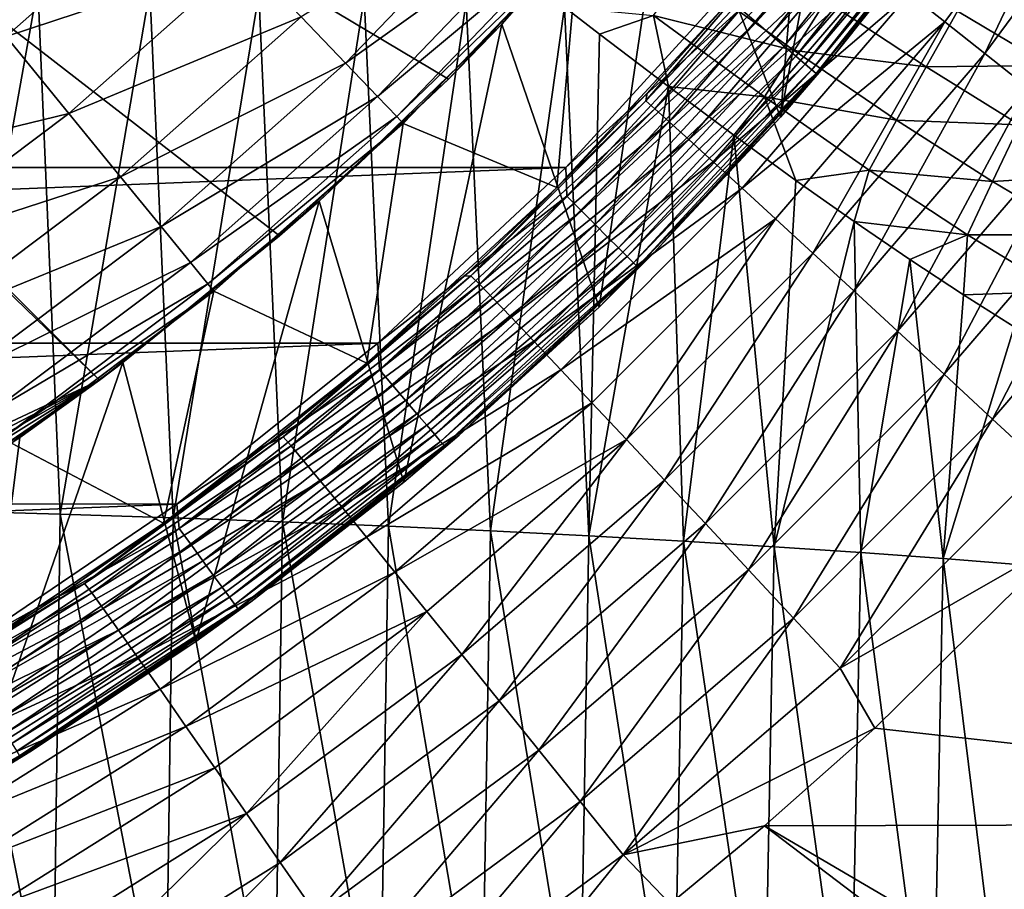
# Model space of a CAD drawing. Header units: metres. Extents: x -105 to 105, y -68 to 103.
# Tile 301 of 416: x 11.7 to 18.12, y 24.5 to 30.18. Entities that reach past the tile are written whole.
import ezdxf

# ---------------------------------------------------------------- set-up
doc = ezdxf.new("R2010")
doc.units = ezdxf.units.M
doc.layers.add('solid_FIT-BATH-150_SW0001', color=7, linetype='CONTINUOUS')
doc.layers.add('solid_FIT-BATH-150_SW0001_01', color=7, linetype='CONTINUOUS')

msp = doc.modelspace()

# ---------------------------------------------------------------- linework, layer by layer
at = {"layer": 'solid_FIT-BATH-150_SW0001'}
for points in [[(-15.262076, 29.213726, 72.796501), (16.395548, 30.455212, 72.796501), (-16.395681, 30.455368, 72.796501)], [(-14.036263, 28.066034, 72.796501), (15.261925, 29.213572, 72.796501), (-15.262076, 29.213726, 72.796501)], [(-12.724297, 27.017651, 72.796501), (14.036098, 28.065891, 72.796501), (-14.036263, 28.066034, 72.796501)], [(-11.332296, 26.073782, 72.796501), (12.724117, 27.017519, 72.796501), (-12.724297, 27.017651, 72.796501)]]:
    msp.add_3dface(points, dxfattribs=at)
at = {"layer": 'solid_FIT-BATH-150_SW0001_01'}
for points in [[(4, 36.043247, 68.296501), (15.519647, 30.892233, 68.296501), (14.495658, 29.79023, 68.296501)], [(4, 36.043247, 68.296501), (14.495658, 29.79023, 68.296501), (13.393655, 28.766241, 68.296501)], [(4, 36.043247, 68.296501), (13.393655, 28.766241, 68.296501), (12.21831, 27.824938, 68.296501)], [(4, 36.043247, 69.796501), (12.21831, 27.824938, 68.296501), (12.21831, 27.824938, 69.796501)], [(4, 36.043247, 68.296501), (12.21831, 27.824938, 68.296501), (4, 36.043247, 69.796501)], [(4, 36.043247, 69.796501), (12.21831, 27.824938, 69.796501), (4, 35.785889, 69.796501)], [(4, 35.785889, 69.796501), (12.21831, 27.824938, 69.796501), (4.86164, 24.370741, 69.796501)], [(16.662636, 29.540785, 43.296501), (16.930151, 32.72662, 43.296501), (17.384626, 33.422054, 43.296501)], [(17.746557, 30.865034, 43.296501), (16.662636, 29.540785, 43.296501), (17.384626, 33.422054, 43.296501)], [(16.662636, 29.540785, 43.296501), (15.940118, 31.395569, 43.296501), (16.930151, 32.72662, 43.296501)], [(17.736197, 30.163054, 17.309427), (18.741524, 31.526512, 17.317726), (17.504429, 30.346287, 17.640097)], [(17.99556, 29.957609, 17.014193), (18.741524, 31.526512, 17.317726), (17.736197, 30.163054, 17.309427)], [(17.99556, 29.957609, 17.014193), (19.0158, 31.340904, 17.022488), (18.741524, 31.526512, 17.317726)], [(16.503811, 30.16111, 72.748512), (17.544569, 31.476761, 72.748505), (16.401346, 30.248806, 72.7845)], [(17.646786, 31.402134, 72.689621), (17.544569, 31.476761, 72.748505), (16.503811, 30.16111, 72.748512)], [(15.519647, 30.892233, 68.296501), (15.940118, 31.395569, 43.296501), (14.845033, 30.148172, 43.296501)], [(15.479087, 28.30279, 43.296501), (14.845033, 30.148172, 43.296501), (15.940118, 31.395569, 43.296501)], [(16.662636, 29.540785, 43.296501), (15.479087, 28.30279, 43.296501), (15.940118, 31.395569, 43.296501)], [(16.599964, 30.078817, 72.689621), (17.646786, 31.402134, 72.689621), (16.503811, 30.16111, 72.748512)], [(17.739178, 31.334681, 72.609627), (17.646786, 31.402134, 72.689621), (16.599964, 30.078817, 72.689621)], [(16.686876, 30.004435, 72.609634), (17.739178, 31.334681, 72.609627), (16.599964, 30.078817, 72.689621)], [(17.818933, 31.276451, 72.510971), (17.739178, 31.334681, 72.609627), (16.686876, 30.004435, 72.609634)], [(18.082199, 31.320681, 71.996498), (17.012428, 29.945742, 71.996498), (17.746557, 30.865034, 43.296501)], [(17.960459, 31.173124, 72.135315), (17.012428, 29.945742, 71.996498), (18.082199, 31.320681, 71.996498)], [(18.279444, 29.732401, 16.757265), (19.0158, 31.340904, 17.022488), (17.99556, 29.957609, 17.014193)], [(16.761902, 29.940224, 72.510979), (17.818933, 31.276451, 72.510971), (16.686876, 30.004435, 72.609634)], [(17.883625, 31.229219, 72.396652), (17.818933, 31.276451, 72.510971), (16.761902, 29.940224, 72.510979)], [(16.822758, 29.88814, 72.39666), (17.883625, 31.229219, 72.396652), (16.761902, 29.940224, 72.510979)], [(17.931284, 31.194424, 72.270149), (17.883625, 31.229219, 72.396652), (16.822758, 29.88814, 72.39666)], [(16.867592, 29.84977, 72.270164), (17.931284, 31.194424, 72.270149), (16.822758, 29.88814, 72.39666)], [(17.960459, 31.173124, 72.135315), (17.931284, 31.194424, 72.270149), (16.867592, 29.84977, 72.270164)], [(16.895037, 29.826281, 72.13533), (17.960459, 31.173124, 72.135315), (16.867592, 29.84977, 72.270164)], [(16.895037, 29.826281, 72.13533), (17.012428, 29.945742, 71.996498), (17.960459, 31.173124, 72.135315)], [(11.609935, 30.06665, 48.144478), (12.716457, 31.046968, 48.144478), (11.13249, 30.651314, 49.506374)], [(13.164374, 30.580637, 46.727985), (12.716457, 31.046968, 48.144478), (11.609935, 30.06665, 48.144478)], [(13.824893, 29.892981, 43.765839), (14.938208, 31.05209, 43.765839), (13.534601, 30.195194, 45.265484)], [(15.163598, 30.852417, 42.238136), (14.938208, 31.05209, 43.765839), (13.824893, 29.892981, 43.765839)], [(14.033485, 29.675819, 42.238136), (15.163598, 30.852417, 42.238136), (13.824893, 29.892981, 43.765839)], [(15.299319, 30.732132, 40.691639), (15.163598, 30.852417, 42.238136), (14.033485, 29.675819, 42.238136)], [(14.495658, 29.79023, 68.296501), (15.519647, 30.892233, 68.296501), (14.845033, 30.148172, 43.296501)], [(15.784273, 29.647783, 19.673212), (16.834564, 30.870218, 19.682491), (15.793827, 29.69805, 20.129751)], [(16.896507, 30.823111, 19.236103), (16.834564, 30.870218, 19.682491), (15.784273, 29.647783, 19.673212)], [(16.834564, 30.870218, 19.682491), (16.353655, 30.328527, 20.134754), (15.793827, 29.69805, 20.129751)], [(17.012428, 29.945742, 71.996498), (16.662636, 29.540785, 43.296501), (17.746557, 30.865034, 43.296501)], [(15.842702, 29.596502, 19.227034), (16.896507, 30.823111, 19.236103), (15.784273, 29.647783, 19.673212)], [(16.996515, 30.74555, 18.804482), (16.896507, 30.823111, 19.236103), (15.842702, 29.596502, 19.227034)], [(14.159089, 29.545004, 40.691639), (15.299319, 30.732132, 40.691639), (14.033485, 29.675819, 42.238136)], [(15.344179, 30.691545, 39.13728), (15.299319, 30.732132, 40.691639), (14.159089, 29.545004, 40.691639)], [(15.936793, 29.512049, 18.795603), (16.996515, 30.74555, 18.804482), (15.842702, 29.596502, 19.227034)], [(17.13254, 30.639149, 18.391813), (16.996515, 30.74555, 18.804482), (15.936793, 29.512049, 18.795603)], [(14.200507, 29.50091, 39.13728), (15.344179, 30.691545, 39.13728), (14.159089, 29.545004, 40.691639)], [(14.200507, 29.50091, 39.13728), (14.200611, 29.501019, 37.796501), (15.344179, 30.691545, 39.13728)], [(15.344779, 30.692287, 37.796501), (14.200611, 29.501019, 37.796501), (15.202795, 29.083092, 37.796501)], [(15.344179, 30.691545, 39.13728), (14.200611, 29.501019, 37.796501), (15.344779, 30.692287, 37.796501)], [(15.344779, 30.692287, 37.796501), (15.202795, 29.083092, 37.796501), (16.348938, 30.323086, 37.796501)], [(16.064623, 29.396181, 18.383099), (17.13254, 30.639149, 18.391813), (15.936793, 29.512049, 18.795603)], [(17.302526, 30.505524, 18.002289), (17.13254, 30.639149, 18.391813), (16.064623, 29.396181, 18.383099)], [(12.018875, 29.565788, 46.727985), (13.164374, 30.580637, 46.727985), (11.609935, 30.06665, 48.144478)], [(13.534601, 30.195194, 45.265484), (13.164374, 30.580637, 46.727985), (12.018875, 29.565788, 46.727985)], [(-15.262076, 29.213726, 72.796501), (15.261925, 29.213572, 72.796501), (16.395548, 30.455212, 72.796501)], [(16.401346, 30.248806, 72.7845), (16.395548, 30.455212, 72.796501), (15.261925, 29.213572, 72.796501)], [(15.83332, 30.204006, -15.224639), (16.03993, 30.483761, -15.165903), (16.752253, 29.975901, -14.478839)], [(16.752253, 29.975901, -14.478839), (16.03993, 30.483761, -15.165903), (16.959406, 30.299322, -14.43316)], [(16.224266, 29.250656, 17.993708), (17.302526, 30.505524, 18.002289), (16.064623, 29.396181, 18.383099)], [(17.504429, 30.346287, 17.640097), (17.302526, 30.505524, 18.002289), (16.224266, 29.250656, 17.993708)], [(11.062396, 30.414747, -17.630835), (11.815969, 30.394617, -17.37674), (11.203499, 26.97234, -16.825438)], [(11.815969, 30.394617, -17.37674), (11.962887, 26.950872, -16.567867), (11.203499, 26.97234, -16.825438)], [(11.815969, 30.394617, -17.37674), (12.548432, 30.372292, -17.09186), (11.962887, 26.950872, -16.567867)], [(12.548432, 30.372292, -17.09186), (12.70011, 26.927073, -16.279081), (11.962887, 26.950872, -16.567867)], [(12.548432, 30.372292, -17.09186), (13.258722, 30.347767, -16.775372), (12.70011, 26.927073, -16.279081)], [(13.258722, 30.347767, -16.775372), (13.414211, 26.900959, -15.958448), (12.70011, 26.927073, -16.279081)], [(13.258722, 30.347767, -16.775372), (13.94631, 30.321119, -16.427223), (13.414211, 26.900959, -15.958448)], [(15.793827, 29.69805, 20.129751), (16.353655, 30.328527, 20.134754), (16.348938, 30.323086, 37.796501)], [(16.413803, 29.077227, 17.631611), (17.504429, 30.346287, 17.640097), (16.224266, 29.250656, 17.993708)], [(17.736197, 30.163054, 17.309427), (17.504429, 30.346287, 17.640097), (16.413803, 29.077227, 17.631611)], [(13.94631, 30.321119, -16.427223), (14.104688, 26.87262, -15.605962), (13.414211, 26.900959, -15.958448)], [(13.94631, 30.321119, -16.427223), (14.610744, 30.292437, -16.047468), (14.104688, 26.87262, -15.605962)], [(14.610744, 30.292437, -16.047468), (14.771067, 26.842152, -15.221659), (14.104688, 26.87262, -15.605962)], [(14.610744, 30.292437, -16.047468), (15.253345, 30.258482, -15.634261), (14.771067, 26.842152, -15.221659)], [(15.793827, 29.69805, 20.129751), (16.348938, 30.323086, 37.796501), (15.202795, 29.083092, 37.796501)], [(16.752253, 29.975901, -14.478839), (16.959406, 30.299322, -14.43316), (17.613089, 29.869032, -13.719682)], [(17.613089, 29.869032, -13.719682), (16.959406, 30.299322, -14.43316), (17.81856, 30.231964, -13.690489)], [(18.41296, 29.878607, -12.955668), (17.81856, 30.231964, -13.690489), (18.616018, 30.277922, -12.946547)], [(15.253345, 30.258482, -15.634261), (15.412872, 26.809649, -14.805573), (14.771067, 26.842152, -15.221659)], [(15.253345, 30.258482, -15.634261), (15.482398, 30.082903, -15.440232), (15.412872, 26.809649, -14.805573)], [(15.83332, 30.204006, -15.224639), (15.482398, 30.082903, -15.440232), (15.253345, 30.258482, -15.634261)], [(15.269238, 29.025036, 72.7845), (16.401346, 30.248806, 72.7845), (15.261925, 29.213572, 72.796501)], [(16.503811, 30.16111, 72.748512), (16.401346, 30.248806, 72.7845), (15.269238, 29.025036, 72.7845)], [(15.83332, 30.204006, -15.224639), (15.931701, 29.74135, -15.04213), (15.482398, 30.082903, -15.440232)], [(16.557722, 29.67346, -14.541241), (15.931701, 29.74135, -15.04213), (15.83332, 30.204006, -15.224639)], [(16.557722, 29.67346, -14.541241), (15.83332, 30.204006, -15.224639), (16.752253, 29.975901, -14.478839)], [(17.613089, 29.869032, -13.719682), (17.81856, 30.231964, -13.690489), (18.41296, 29.878607, -12.955668)], [(12.356886, 29.151806, 45.265484), (13.534601, 30.195194, 45.265484), (12.018875, 29.565788, 46.727985)], [(13.824893, 29.892981, 43.765839), (13.534601, 30.195194, 45.265484), (12.356886, 29.151806, 45.265484)], [(14.495658, 29.79023, 68.296501), (14.845033, 30.148172, 43.296501), (13.652539, 28.993542, 43.296501)], [(14.20489, 27.160448, 43.296501), (13.652539, 28.993542, 43.296501), (14.845033, 30.148172, 43.296501)], [(15.479087, 28.30279, 43.296501), (14.20489, 27.160448, 43.296501), (14.845033, 30.148172, 43.296501)], [(15.364632, 28.929695, 72.748512), (16.503811, 30.16111, 72.748512), (15.269238, 29.025036, 72.7845)], [(16.599964, 30.078817, 72.689621), (16.503811, 30.16111, 72.748512), (15.364632, 28.929695, 72.748512)], [(16.631308, 28.877655, 17.300995), (17.736197, 30.163054, 17.309427), (16.413803, 29.077227, 17.631611)], [(16.874657, 28.653881, 17.005768), (17.736197, 30.163054, 17.309427), (16.631308, 28.877655, 17.300995)], [(16.874657, 28.653881, 17.005768), (17.99556, 29.957609, 17.014193), (17.736197, 30.163054, 17.309427)], [(15.454148, 28.840227, 72.689629), (16.599964, 30.078817, 72.689621), (15.364632, 28.929695, 72.748512)], [(15.482398, 30.082903, -15.440232), (15.931701, 29.74135, -15.04213), (15.412872, 26.809649, -14.805573)], [(16.686876, 30.004435, 72.609634), (16.599964, 30.078817, 72.689621), (15.454148, 28.840227, 72.689629)], [(12.018875, 29.565788, 46.727985), (11.609935, 30.06665, 48.144478), (10.428118, 29.178551, 48.144478)], [(15.535063, 28.759357, 72.609642), (16.686876, 30.004435, 72.609634), (15.454148, 28.840227, 72.689629)], [(16.761902, 29.940224, 72.510979), (16.686876, 30.004435, 72.609634), (15.535063, 28.759357, 72.609642)], [(15.604912, 28.689547, 72.510994), (16.761902, 29.940224, 72.510979), (15.535063, 28.759357, 72.609642)], [(16.822758, 29.88814, 72.39666), (16.761902, 29.940224, 72.510979), (15.604912, 28.689547, 72.510994)], [(17.012428, 29.945742, 71.996498), (15.838366, 28.65871, 71.996498), (16.662636, 29.540785, 43.296501)], [(16.895037, 29.826281, 72.13533), (15.838366, 28.65871, 71.996498), (17.012428, 29.945742, 71.996498)], [(16.557722, 29.67346, -14.541241), (16.752253, 29.975901, -14.478839), (17.420412, 29.521849, -13.765175)], [(17.420412, 29.521849, -13.765175), (16.752253, 29.975901, -14.478839), (17.613089, 29.869032, -13.719682)], [(17.140963, 28.408567, 16.748796), (17.99556, 29.957609, 17.014193), (16.874657, 28.653881, 17.005768)], [(17.140963, 28.408567, 16.748796), (18.279444, 29.732401, 16.757265), (17.99556, 29.957609, 17.014193)], [(12.621919, 28.827213, 43.765839), (13.824893, 29.892981, 43.765839), (12.356886, 29.151806, 45.265484)], [(14.033485, 29.675819, 42.238136), (13.824893, 29.892981, 43.765839), (12.621919, 28.827213, 43.765839)], [(15.661569, 28.632921, 72.396675), (16.822758, 29.88814, 72.39666), (15.604912, 28.689547, 72.510994)], [(16.867592, 29.84977, 72.270164), (16.822758, 29.88814, 72.39666), (15.661569, 28.632921, 72.396675)], [(18.223198, 29.492092, -12.981517), (17.613089, 29.869032, -13.719682), (18.41296, 29.878607, -12.955668)], [(15.703308, 28.591204, 72.270172), (16.867592, 29.84977, 72.270164), (15.661569, 28.632921, 72.396675)], [(16.895037, 29.826281, 72.13533), (16.867592, 29.84977, 72.270164), (15.703308, 28.591204, 72.270172)], [(15.728861, 28.565666, 72.135338), (16.895037, 29.826281, 72.13533), (15.703308, 28.591204, 72.270172)], [(15.728861, 28.565666, 72.135338), (15.838366, 28.65871, 71.996498), (16.895037, 29.826281, 72.13533)], [(17.420412, 29.521849, -13.765175), (17.613089, 29.869032, -13.719682), (18.223198, 29.492092, -12.981517)], [(13.393655, 28.766241, 68.296501), (14.495658, 29.79023, 68.296501), (13.652539, 28.993542, 43.296501)], [(15.209368, 29.089668, 20.124773), (15.793827, 29.69805, 20.129751), (15.202795, 29.083092, 37.796501)], [(15.784273, 29.647783, 19.673212), (15.793827, 29.69805, 20.129751), (15.209368, 29.089668, 20.124773)], [(15.931701, 29.74135, -15.04213), (16.029629, 26.775208, -14.357738), (15.412872, 26.809649, -14.805573)], [(15.931701, 29.74135, -15.04213), (16.357737, 29.423178, -14.641798), (16.029629, 26.775208, -14.357738)], [(16.557722, 29.67346, -14.541241), (16.357737, 29.423178, -14.641798), (15.931701, 29.74135, -15.04213)], [(17.427158, 28.144541, 16.532703), (18.279444, 29.732401, 16.757265), (17.140963, 28.408567, 16.748796)], [(17.427158, 28.144541, 16.532703), (18.58457, 29.490026, 16.541267), (18.279444, 29.732401, 16.757265)], [(12.81236, 28.593971, 42.238136), (14.033485, 29.675819, 42.238136), (12.621919, 28.827213, 43.765839)], [(14.159089, 29.545004, 40.691639), (14.033485, 29.675819, 42.238136), (12.81236, 28.593971, 42.238136)], [(14.642843, 28.506706, 19.663942), (15.784273, 29.647783, 19.673212), (15.209368, 29.089668, 20.124773)], [(15.842702, 29.596502, 19.227034), (15.784273, 29.647783, 19.673212), (14.642843, 28.506706, 19.663942)], [(16.557722, 29.67346, -14.541241), (16.762146, 29.129053, -14.239472), (16.357737, 29.423178, -14.641798)], [(17.240459, 29.196291, -13.828721), (16.762146, 29.129053, -14.239472), (16.557722, 29.67346, -14.541241)], [(17.240459, 29.196291, -13.828721), (16.557722, 29.67346, -14.541241), (17.420412, 29.521849, -13.765175)], [(10.795429, 28.646406, 46.727985), (12.018875, 29.565788, 46.727985), (10.428118, 29.178551, 48.144478)], [(12.356886, 29.151806, 45.265484), (12.018875, 29.565788, 46.727985), (10.795429, 28.646406, 46.727985)], [(14.697724, 28.451628, 19.217979), (15.842702, 29.596502, 19.227034), (14.642843, 28.506706, 19.663942)], [(15.936793, 29.512049, 18.795603), (15.842702, 29.596502, 19.227034), (14.697724, 28.451628, 19.217979)], [(12.927032, 28.453474, 40.691639), (14.159089, 29.545004, 40.691639), (12.81236, 28.593971, 42.238136)], [(14.200507, 29.50091, 39.13728), (14.159089, 29.545004, 40.691639), (12.927032, 28.453474, 40.691639)], [(12.964705, 28.406139, 39.13728), (14.200507, 29.50091, 39.13728), (12.927032, 28.453474, 40.691639)], [(12.964705, 28.406139, 39.13728), (12.964852, 28.406361, 37.796501), (14.200507, 29.50091, 39.13728)], [(14.200611, 29.501019, 37.796501), (12.964852, 28.406361, 37.796501), (13.962802, 27.936951, 37.796501)], [(14.200507, 29.50091, 39.13728), (12.964852, 28.406361, 37.796501), (14.200611, 29.501019, 37.796501)], [(14.200611, 29.501019, 37.796501), (13.962802, 27.936951, 37.796501), (15.202795, 29.083092, 37.796501)], [(14.785681, 28.360859, 18.786741), (15.936793, 29.512049, 18.795603), (14.697724, 28.451628, 19.217979)], [(16.064623, 29.396181, 18.383099), (15.936793, 29.512049, 18.795603), (14.785681, 28.360859, 18.786741)], [(15.838366, 28.65871, 71.996498), (15.479087, 28.30279, 43.296501), (16.662636, 29.540785, 43.296501)], [(17.240459, 29.196291, -13.828721), (17.420412, 29.521849, -13.765175), (18.046568, 29.121698, -13.024619)], [(18.046568, 29.121698, -13.024619), (17.420412, 29.521849, -13.765175), (18.223198, 29.492092, -12.981517)], [(17.730177, 27.86463, 16.360109), (18.58457, 29.490026, 16.541267), (17.427158, 28.144541, 16.532703)], [(17.730177, 27.86463, 16.360109), (18.907669, 29.233084, 16.36882), (18.58457, 29.490026, 16.541267)], [(18.046568, 29.121698, -13.024619), (18.223198, 29.492092, -12.981517), (18.793692, 29.166435, -12.217457)], [(14.904925, 28.236284, 18.374405), (16.064623, 29.396181, 18.383099), (14.785681, 28.360859, 18.786741)], [(16.224266, 29.250656, 17.993708), (16.064623, 29.396181, 18.383099), (14.904925, 28.236284, 18.374405)], [(16.357737, 29.423178, -14.641798), (16.620863, 26.738922, -13.878189), (16.029629, 26.775208, -14.357738)], [(16.357737, 29.423178, -14.641798), (16.762146, 29.129053, -14.239472), (16.620863, 26.738922, -13.878189)], [(15.053669, 28.079796, 17.985149), (16.224266, 29.250656, 17.993708), (14.904925, 28.236284, 18.374405)], [(16.413803, 29.077227, 17.631611), (16.224266, 29.250656, 17.993708), (15.053669, 28.079796, 17.985149)], [(18.046947, 27.571661, 16.233635), (18.907669, 29.233084, 16.36882), (17.730177, 27.86463, 16.360109)], [(18.046947, 27.571661, 16.233635), (19.245462, 28.964174, 16.24255), (18.907669, 29.233084, 16.36882)], [(-14.036263, 28.066034, 72.796501), (14.036098, 28.065891, 72.796501), (15.261925, 29.213572, 72.796501)], [(15.269238, 29.025036, 72.7845), (15.261925, 29.213572, 72.796501), (14.036098, 28.065891, 72.796501)], [(17.240459, 29.196291, -13.828721), (17.143909, 28.860622, -13.837832), (16.762146, 29.129053, -14.239472)], [(17.882856, 28.773268, -13.086754), (17.143909, 28.860622, -13.837832), (17.240459, 29.196291, -13.828721)], [(17.882856, 28.773268, -13.086754), (17.240459, 29.196291, -13.828721), (18.046568, 29.121698, -13.024619)], [(11.099032, 28.206568, 45.265484), (12.356886, 29.151806, 45.265484), (10.795429, 28.646406, 46.727985)], [(12.621919, 28.827213, 43.765839), (12.356886, 29.151806, 45.265484), (11.099032, 28.206568, 45.265484)], [(16.762146, 29.129053, -14.239472), (17.143909, 28.860622, -13.837832), (16.620863, 26.738922, -13.878189)], [(17.882856, 28.773268, -13.086754), (18.046568, 29.121698, -13.024619), (18.633959, 28.773861, -12.25597)], [(18.633959, 28.773861, -12.25597), (18.046568, 29.121698, -13.024619), (18.793692, 29.166435, -12.217457)], [(14.600836, 28.504076, 20.119822), (15.202795, 29.083092, 37.796501), (13.962802, 27.936951, 37.796501)], [(14.600836, 28.504076, 20.119822), (15.209368, 29.089668, 20.124773), (15.202795, 29.083092, 37.796501)], [(14.642843, 28.506706, 19.663942), (15.209368, 29.089668, 20.124773), (14.600836, 28.504076, 20.119822)], [(15.230124, 27.893276, 17.623152), (16.413803, 29.077227, 17.631611), (15.053669, 28.079796, 17.985149)], [(16.631308, 28.877655, 17.300995), (16.413803, 29.077227, 17.631611), (15.230124, 27.893276, 17.623152)], [(13.393655, 28.766241, 68.296501), (13.652539, 28.993542, 43.296501), (12.371368, 27.939758, 43.296501)], [(12.847155, 26.119677, 43.296501), (12.371368, 27.939758, 43.296501), (13.652539, 28.993542, 43.296501)], [(14.20489, 27.160448, 43.296501), (12.847155, 26.119677, 43.296501), (13.652539, 28.993542, 43.296501)], [(14.046074, 27.892277, 72.784508), (15.269238, 29.025036, 72.7845), (14.036098, 28.065891, 72.796501)], [(15.364632, 28.929695, 72.748512), (15.269238, 29.025036, 72.7845), (14.046074, 27.892277, 72.784508)], [(14.133826, 27.78986, 72.74852), (15.364632, 28.929695, 72.748512), (14.046074, 27.892277, 72.784508)], [(15.454148, 28.840227, 72.689629), (15.364632, 28.929695, 72.748512), (14.133826, 27.78986, 72.74852)], [(18.374405, 27.268465, 16.155905), (19.245462, 28.964174, 16.24255), (18.046947, 27.571661, 16.233635)], [(15.432498, 27.678616, 17.292589), (16.631308, 28.877655, 17.300995), (15.230124, 27.893276, 17.623152)], [(15.65882, 27.437904, 16.99737), (16.631308, 28.877655, 17.300995), (15.432498, 27.678616, 17.292589)], [(15.65882, 27.437904, 16.99737), (16.874657, 28.653881, 17.005768), (16.631308, 28.877655, 17.300995)], [(17.143909, 28.860622, -13.837832), (17.1861, 26.700888, -13.366961), (16.620863, 26.738922, -13.878189)], [(17.143909, 28.860622, -13.837832), (17.507439, 28.613411, -13.433339), (17.1861, 26.700888, -13.366961)], [(17.882856, 28.773268, -13.086754), (17.507439, 28.613411, -13.433339), (17.143909, 28.860622, -13.837832)], [(11.337087, 27.8617, 43.765839), (12.621919, 28.827213, 43.765839), (11.099032, 28.206568, 45.265484)], [(12.81236, 28.593971, 42.238136), (12.621919, 28.827213, 43.765839), (11.337087, 27.8617, 43.765839)], [(14.216172, 27.69375, 72.689636), (15.454148, 28.840227, 72.689629), (14.133826, 27.78986, 72.74852)], [(15.535063, 28.759357, 72.609642), (15.454148, 28.840227, 72.689629), (14.216172, 27.69375, 72.689636)], [(12.21831, 27.824938, 68.296501), (13.393655, 28.766241, 68.296501), (12.371368, 27.939758, 43.296501)], [(14.290606, 27.606876, 72.60965), (15.535063, 28.759357, 72.609642), (14.216172, 27.69375, 72.689636)], [(15.604912, 28.689547, 72.510994), (15.535063, 28.759357, 72.609642), (14.290606, 27.606876, 72.60965)], [(17.882856, 28.773268, -13.086754), (17.856594, 28.383089, -13.022336), (17.507439, 28.613411, -13.433339)], [(18.487379, 28.403345, -12.314144), (17.856594, 28.383089, -13.022336), (17.882856, 28.773268, -13.086754)], [(18.487379, 28.403345, -12.314144), (17.882856, 28.773268, -13.086754), (18.633959, 28.773861, -12.25597)], [(14.354861, 27.531883, 72.511002), (15.604912, 28.689547, 72.510994), (14.290606, 27.606876, 72.60965)], [(15.661569, 28.632921, 72.396675), (15.604912, 28.689547, 72.510994), (14.354861, 27.531883, 72.511002)], [(15.838366, 28.65871, 71.996498), (14.56721, 27.467478, 71.996498), (15.479087, 28.30279, 43.296501)], [(15.728861, 28.565666, 72.135338), (14.56721, 27.467478, 71.996498), (15.838366, 28.65871, 71.996498)], [(11.508142, 27.613892, 42.238136), (12.81236, 28.593971, 42.238136), (11.337087, 27.8617, 43.765839)], [(12.927032, 28.453474, 40.691639), (12.81236, 28.593971, 42.238136), (11.508142, 27.613892, 42.238136)], [(14.406981, 27.471052, 72.396683), (15.661569, 28.632921, 72.396675), (14.354861, 27.531883, 72.511002)], [(15.703308, 28.591204, 72.270172), (15.661569, 28.632921, 72.396675), (14.406981, 27.471052, 72.396683)], [(14.445378, 27.426237, 72.270187), (15.703308, 28.591204, 72.270172), (14.406981, 27.471052, 72.396683)], [(15.728861, 28.565666, 72.135338), (15.703308, 28.591204, 72.270172), (14.445378, 27.426237, 72.270187)], [(15.906406, 27.174, 16.740356), (16.874657, 28.653881, 17.005768), (15.65882, 27.437904, 16.99737)], [(15.906406, 27.174, 16.740356), (17.140963, 28.408567, 16.748796), (16.874657, 28.653881, 17.005768)], [(17.507439, 28.613411, -13.433339), (17.725033, 26.661217, -12.824248), (17.1861, 26.700888, -13.366961)], [(17.507439, 28.613411, -13.433339), (17.856594, 28.383089, -13.022336), (17.725033, 26.661217, -12.824248)], [(14.468885, 27.398802, 72.135353), (15.728861, 28.565666, 72.135338), (14.445378, 27.426237, 72.270187)], [(14.468885, 27.398802, 72.135353), (14.56721, 27.467478, 71.996498), (15.728861, 28.565666, 72.135338)], [(13.418524, 27.454969, 19.654873), (14.642843, 28.506706, 19.663942), (13.969376, 27.942493, 20.114902)], [(14.697724, 28.451628, 19.217979), (14.642843, 28.506706, 19.663942), (13.418524, 27.454969, 19.654873)], [(13.969376, 27.942493, 20.114902), (14.600836, 28.504076, 20.119822), (13.962802, 27.936951, 37.796501)], [(14.642843, 28.506706, 19.663942), (14.600836, 28.504076, 20.119822), (13.969376, 27.942493, 20.114902)], [(11.611137, 27.464622, 40.691639), (12.927032, 28.453474, 40.691639), (11.508142, 27.613892, 42.238136)], [(12.964705, 28.406139, 39.13728), (12.927032, 28.453474, 40.691639), (11.611137, 27.464622, 40.691639)], [(11.644851, 27.414389, 39.13728), (12.964705, 28.406139, 39.13728), (11.611137, 27.464622, 40.691639)], [(11.644851, 27.414389, 39.13728), (11.645655, 27.415022, 37.796501), (12.964705, 28.406139, 39.13728)], [(12.964852, 28.406361, 37.796501), (11.645655, 27.415022, 37.796501), (12.637599, 26.892271, 37.796501)], [(12.964705, 28.406139, 39.13728), (11.645655, 27.415022, 37.796501), (12.964852, 28.406361, 37.796501)], [(12.964852, 28.406361, 37.796501), (12.637599, 26.892271, 37.796501), (13.962802, 27.936951, 37.796501)], [(13.469618, 27.396313, 19.209124), (14.697724, 28.451628, 19.217979), (13.418524, 27.454969, 19.654873)], [(14.785681, 28.360859, 18.786741), (14.697724, 28.451628, 19.217979), (13.469618, 27.396313, 19.209124)], [(16.172407, 26.88994, 16.52417), (17.140963, 28.408567, 16.748796), (15.906406, 27.174, 16.740356)], [(16.172407, 26.88994, 16.52417), (17.427158, 28.144541, 16.532703), (17.140963, 28.408567, 16.748796)], [(18.487379, 28.403345, -12.314144), (18.188646, 28.172964, -12.609384), (17.856594, 28.383089, -13.022336)], [(13.55103, 27.299648, 18.778076), (14.785681, 28.360859, 18.786741), (13.469618, 27.396313, 19.209124)], [(14.904925, 28.236284, 18.374405), (14.785681, 28.360859, 18.786741), (13.55103, 27.299648, 18.778076)], [(17.856594, 28.383089, -13.022336), (18.188646, 28.172964, -12.609384), (17.725033, 26.661217, -12.824248)], [(14.56721, 27.467478, 71.996498), (14.20489, 27.160448, 43.296501), (15.479087, 28.30279, 43.296501)], [(13.661115, 27.166985, 18.365904), (14.904925, 28.236284, 18.374405), (13.55103, 27.299648, 18.778076)], [(15.053669, 28.079796, 17.985149), (14.904925, 28.236284, 18.374405), (13.661115, 27.166985, 18.365904)], [(16.453976, 26.588766, 16.351429), (17.427158, 28.144541, 16.532703), (16.172407, 26.88994, 16.52417)], [(16.453976, 26.588766, 16.351429), (17.730177, 27.86463, 16.360109), (17.427158, 28.144541, 16.532703)], [(18.188646, 28.172964, -12.609384), (18.237785, 26.620073, -12.250666), (17.725033, 26.661217, -12.824248)], [(13.798225, 27.000328, 17.97678), (15.053669, 28.079796, 17.985149), (13.661115, 27.166985, 18.365904)], [(15.230124, 27.893276, 17.623152), (15.053669, 28.079796, 17.985149), (13.798225, 27.000328, 17.97678)], [(-12.724297, 27.017651, 72.796501), (12.724117, 27.017519, 72.796501), (14.036098, 28.065891, 72.796501)], [(14.046074, 27.892277, 72.784508), (14.036098, 28.065891, 72.796501), (12.724117, 27.017519, 72.796501)], [(11.412704, 25.185818, 43.296501), (11.698929, 27.4519, 43.296501), (12.371368, 27.939758, 43.296501)], [(12.847155, 26.119677, 43.296501), (11.412704, 25.185818, 43.296501), (12.371368, 27.939758, 43.296501)], [(12.21831, 27.824938, 68.296501), (12.371368, 27.939758, 43.296501), (11.698929, 27.4519, 43.296501)], [(13.31601, 27.405905, 20.110092), (13.962802, 27.936951, 37.796501), (12.637599, 26.892271, 37.796501)], [(12.739147, 26.857285, 72.784508), (14.046074, 27.892277, 72.784508), (12.724117, 27.017519, 72.796501)], [(14.133826, 27.78986, 72.74852), (14.046074, 27.892277, 72.784508), (12.739147, 26.857285, 72.784508)], [(13.31601, 27.405905, 20.110092), (13.969376, 27.942493, 20.114902), (13.962802, 27.936951, 37.796501)], [(13.418524, 27.454969, 19.654873), (13.969376, 27.942493, 20.114902), (13.31601, 27.405905, 20.110092)], [(13.960716, 26.801687, 17.61488), (15.230124, 27.893276, 17.623152), (13.798225, 27.000328, 17.97678)], [(15.432498, 27.678616, 17.292589), (15.230124, 27.893276, 17.623152), (13.960716, 26.801687, 17.61488)], [(4.86164, 24.370741, 69.796501), (12.21831, 27.824938, 69.796501), (6.434303, 24.821825, 69.796501)], [(6.434303, 24.821825, 69.796501), (12.21831, 27.824938, 69.796501), (7.965962, 25.396948, 69.796501)], [(7.965962, 25.396948, 69.796501), (12.21831, 27.824938, 69.796501), (9.446235, 26.092039, 69.796501)], [(9.446235, 26.092039, 69.796501), (12.21831, 27.824938, 69.796501), (10.866007, 26.902592, 69.796501)], [(10.866007, 26.902592, 69.796501), (12.21831, 27.824938, 69.796501), (11.008614, 26.99254, 43.296501)], [(12.21831, 27.824938, 69.796501), (11.698929, 27.4519, 43.296501), (11.008614, 26.99254, 43.296501)], [(12.21831, 27.824938, 69.796501), (12.21831, 27.824938, 68.296501), (11.698929, 27.4519, 43.296501)], [(16.748257, 26.273516, 16.224754), (17.730177, 27.86463, 16.360109), (16.453976, 26.588766, 16.351429)], [(16.748257, 26.273516, 16.224754), (18.046947, 27.571661, 16.233635), (17.730177, 27.86463, 16.360109)], [(12.818734, 26.7484, 72.74852), (14.133826, 27.78986, 72.74852), (12.739147, 26.857285, 72.784508)], [(14.216172, 27.69375, 72.689636), (14.133826, 27.78986, 72.74852), (12.818734, 26.7484, 72.74852)], [(12.893419, 26.646221, 72.689644), (14.216172, 27.69375, 72.689636), (12.818734, 26.7484, 72.74852)], [(14.290606, 27.606876, 72.60965), (14.216172, 27.69375, 72.689636), (12.893419, 26.646221, 72.689644)], [(14.146942, 26.573072, 17.284372), (15.432498, 27.678616, 17.292589), (13.960716, 26.801687, 17.61488)], [(15.65882, 27.437904, 16.99737), (15.432498, 27.678616, 17.292589), (14.146942, 26.573072, 17.284372)], [(12.960928, 26.553862, 72.609665), (14.290606, 27.606876, 72.60965), (12.893419, 26.646221, 72.689644)], [(14.354861, 27.531883, 72.511002), (14.290606, 27.606876, 72.60965), (12.960928, 26.553862, 72.609665)], [(17.052404, 25.947227, 16.146765), (18.046947, 27.571661, 16.233635), (16.748257, 26.273516, 16.224754)], [(17.052404, 25.947227, 16.146765), (18.374405, 27.268465, 16.155905), (18.046947, 27.571661, 16.233635)], [(13.019205, 26.474133, 72.511009), (14.354861, 27.531883, 72.511002), (12.960928, 26.553862, 72.609665)], [(14.406981, 27.471052, 72.396683), (14.354861, 27.531883, 72.511002), (13.019205, 26.474133, 72.511009)], [(11.412704, 25.185818, 43.296501), (11.008614, 26.99254, 43.296501), (11.698929, 27.4519, 43.296501)], [(12.122467, 26.499308, 19.646202), (13.418524, 27.454969, 19.654873), (12.641644, 26.895119, 20.105375)], [(13.469618, 27.396313, 19.209124), (13.418524, 27.454969, 19.654873), (12.122467, 26.499308, 19.646202)], [(13.418524, 27.454969, 19.654873), (13.31601, 27.405905, 20.110092), (12.641644, 26.895119, 20.105375)], [(13.066477, 26.40946, 72.396698), (14.406981, 27.471052, 72.396683), (13.019205, 26.474133, 72.511009)], [(14.445378, 27.426237, 72.270187), (14.406981, 27.471052, 72.396683), (13.066477, 26.40946, 72.396698)], [(14.56721, 27.467478, 71.996498), (13.206753, 26.379349, 71.996498), (14.20489, 27.160448, 43.296501)], [(14.468885, 27.398802, 72.135353), (13.206753, 26.379349, 71.996498), (14.56721, 27.467478, 71.996498)], [(14.355086, 26.316708, 16.989161), (15.65882, 27.437904, 16.99737), (14.146942, 26.573072, 17.284372)], [(14.582685, 26.035631, 16.732107), (15.65882, 27.437904, 16.99737), (14.355086, 26.316708, 16.989161)], [(14.582685, 26.035631, 16.732107), (15.906406, 27.174, 16.740356), (15.65882, 27.437904, 16.99737)], [(11.645655, 27.415022, 37.796501), (11.23412, 25.954382, 37.796501), (12.637599, 26.892271, 37.796501)], [(12.169122, 26.437157, 19.200653), (13.469618, 27.396313, 19.209124), (12.122467, 26.499308, 19.646202)], [(13.55103, 27.299648, 18.778076), (13.469618, 27.396313, 19.209124), (12.169122, 26.437157, 19.200653)], [(12.641644, 26.895119, 20.105375), (13.31601, 27.405905, 20.110092), (12.637599, 26.892271, 37.796501)], [(13.101302, 26.361813, 72.270195), (14.445378, 27.426237, 72.270187), (13.066477, 26.40946, 72.396698)], [(14.468885, 27.398802, 72.135353), (14.445378, 27.426237, 72.270187), (13.101302, 26.361813, 72.270195)], [(13.122623, 26.332644, 72.135368), (14.468885, 27.398802, 72.135353), (13.101302, 26.361813, 72.270195)], [(13.122623, 26.332644, 72.135368), (13.206753, 26.379349, 71.996498), (14.468885, 27.398802, 72.135353)], [(12.24316, 26.334883, 18.769787), (13.55103, 27.299648, 18.778076), (12.169122, 26.437157, 19.200653)], [(13.661115, 27.166985, 18.365904), (13.55103, 27.299648, 18.778076), (12.24316, 26.334883, 18.769787)], [(18.534935, 26.795042, 16.128386), (18.374405, 27.268465, 16.155905), (17.052404, 25.947227, 16.146765)], [(12.343092, 26.194611, 18.357771), (13.661115, 27.166985, 18.365904), (12.24316, 26.334883, 18.769787)], [(13.798225, 27.000328, 17.97678), (13.661115, 27.166985, 18.365904), (12.343092, 26.194611, 18.357771)], [(13.206753, 26.379349, 71.996498), (12.847155, 26.119677, 43.296501), (14.20489, 27.160448, 43.296501)], [(14.827123, 25.733078, 16.515829), (15.906406, 27.174, 16.740356), (14.582685, 26.035631, 16.732107)], [(14.827123, 25.733078, 16.515829), (16.172407, 26.88994, 16.52417), (15.906406, 27.174, 16.740356)], [(-11.332296, 26.073782, 72.796501), (11.332098, 26.073658, 72.796501), (12.724117, 27.017519, 72.796501)], [(12.739147, 26.857285, 72.784508), (12.724117, 27.017519, 72.796501), (11.332098, 26.073658, 72.796501)], [(12.467426, 26.018457, 17.968775), (13.798225, 27.000328, 17.97678), (12.343092, 26.194611, 18.357771)], [(13.960716, 26.801687, 17.61488), (13.798225, 27.000328, 17.97678), (12.467426, 26.018457, 17.968775)], [(11.203499, 26.97234, -16.825438), (11.915409, 23.416008, -15.855977), (11.159085, 23.436789, -16.10494)], [(11.203499, 26.97234, -16.825438), (11.962887, 26.950872, -16.567867), (11.915409, 23.416008, -15.855977)], [(11.962887, 26.950872, -16.567867), (12.649652, 23.392971, -15.576777), (11.915409, 23.416008, -15.855977)], [(11.962887, 26.950872, -16.567867), (12.70011, 26.927073, -16.279081), (12.649652, 23.392971, -15.576777)], [(12.70011, 26.927073, -16.279081), (13.360849, 23.367693, -15.266691), (12.649652, 23.392971, -15.576777)], [(12.70011, 26.927073, -16.279081), (13.414211, 26.900959, -15.958448), (13.360849, 23.367693, -15.266691)], [(11.947407, 26.41106, 20.100779), (12.637599, 26.892271, 37.796501), (11.23412, 25.954382, 37.796501)], [(11.356251, 25.926228, 72.784508), (12.739147, 26.857285, 72.784508), (11.332098, 26.073658, 72.796501)], [(12.818734, 26.7484, 72.74852), (12.739147, 26.857285, 72.784508), (11.356251, 25.926228, 72.784508)], [(11.947407, 26.41106, 20.100779), (12.641644, 26.895119, 20.105375), (12.637599, 26.892271, 37.796501)], [(12.122467, 26.499308, 19.646202), (12.641644, 26.895119, 20.105375), (11.947407, 26.41106, 20.100779)], [(13.414211, 26.900959, -15.958448), (14.048501, 23.340261, -14.925692), (13.360849, 23.367693, -15.266691)], [(13.414211, 26.900959, -15.958448), (14.104688, 26.87262, -15.605962), (14.048501, 23.340261, -14.925692)], [(14.104688, 26.87262, -15.605962), (14.712135, 23.31077, -14.553788), (14.048501, 23.340261, -14.925692)], [(14.104688, 26.87262, -15.605962), (14.771067, 26.842152, -15.221659), (14.712135, 23.31077, -14.553788)], [(15.08578, 25.412281, 16.342943), (16.172407, 26.88994, 16.52417), (14.827123, 25.733078, 16.515829)], [(15.08578, 25.412281, 16.342943), (16.453976, 26.588766, 16.351429), (16.172407, 26.88994, 16.52417)], [(12.614673, 25.808546, 17.606964), (13.960716, 26.801687, 17.61488), (12.467426, 26.018457, 17.968775)], [(14.146942, 26.573072, 17.284372), (13.960716, 26.801687, 17.61488), (12.614673, 25.808546, 17.606964)], [(14.771067, 26.842152, -15.221659), (15.351282, 23.27931, -14.150993), (14.712135, 23.31077, -14.553788)], [(14.771067, 26.842152, -15.221659), (15.412872, 26.809649, -14.805573), (15.351282, 23.27931, -14.150993)], [(15.412872, 26.809649, -14.805573), (15.96547, 23.245975, -13.717319), (15.351282, 23.27931, -14.150993)], [(15.412872, 26.809649, -14.805573), (16.029629, 26.775208, -14.357738), (15.96547, 23.245975, -13.717319)], [(17.277424, 25.554745, 16.119595), (18.534935, 26.795042, 16.128386), (17.052404, 25.947227, 16.146765)], [(22.869093, 24.93479, 16.119249), (18.534935, 26.795042, 16.128386), (17.277424, 25.554745, 16.119595)], [(11.427198, 25.811525, 72.748528), (12.818734, 26.7484, 72.74852), (11.356251, 25.926228, 72.784508)], [(12.893419, 26.646221, 72.689644), (12.818734, 26.7484, 72.74852), (11.427198, 25.811525, 72.748528)], [(16.029629, 26.775208, -14.357738), (16.55423, 23.210857, -13.252773), (15.96547, 23.245975, -13.717319)], [(16.029629, 26.775208, -14.357738), (16.620863, 26.738922, -13.878189), (16.55423, 23.210857, -13.252773)], [(16.620863, 26.738922, -13.878189), (17.117086, 23.174049, -12.757371), (16.55423, 23.210857, -13.252773)], [(16.620863, 26.738922, -13.878189), (17.1861, 26.700888, -13.366961), (17.117086, 23.174049, -12.757371)], [(17.1861, 26.700888, -13.366961), (17.653727, 23.135658, -12.231263), (17.117086, 23.174049, -12.757371)], [(17.1861, 26.700888, -13.366961), (17.725033, 26.661217, -12.824248), (17.653727, 23.135658, -12.231263)], [(11.493777, 25.70389, 72.689651), (12.893419, 26.646221, 72.689644), (11.427198, 25.811525, 72.748528)], [(12.960928, 26.553862, 72.609665), (12.893419, 26.646221, 72.689644), (11.493777, 25.70389, 72.689651)], [(17.725033, 26.661217, -12.824248), (18.16427, 23.095844, -11.67501), (17.653727, 23.135658, -12.231263)], [(17.725033, 26.661217, -12.824248), (18.237785, 26.620073, -12.250666), (18.16427, 23.095844, -11.67501)], [(11.553958, 25.606594, 72.609673), (12.960928, 26.553862, 72.609665), (11.493777, 25.70389, 72.689651)], [(13.019205, 26.474133, 72.511009), (12.960928, 26.553862, 72.609665), (11.553958, 25.606594, 72.609673)], [(12.783343, 25.566996, 17.276508), (14.146942, 26.573072, 17.284372), (12.614673, 25.808546, 17.606964)], [(14.355086, 26.316708, 16.989161), (14.146942, 26.573072, 17.284372), (12.783343, 25.566996, 17.276508)], [(15.35604, 25.076473, 16.21607), (16.453976, 26.588766, 16.351429), (15.08578, 25.412281, 16.342943)], [(15.35604, 25.076473, 16.21607), (16.748257, 26.273516, 16.224754), (16.453976, 26.588766, 16.351429)], [(10.76532, 25.64592, 19.638119), (12.122467, 26.499308, 19.646202), (11.234593, 25.95466, 20.096375)], [(12.169122, 26.437157, 19.200653), (12.122467, 26.499308, 19.646202), (10.76532, 25.64592, 19.638119)], [(12.122467, 26.499308, 19.646202), (11.947407, 26.41106, 20.100779), (11.234593, 25.95466, 20.096375)], [(11.605909, 25.522604, 72.511024), (13.019205, 26.474133, 72.511009), (11.553958, 25.606594, 72.609673)], [(13.066477, 26.40946, 72.396698), (13.019205, 26.474133, 72.511009), (11.605909, 25.522604, 72.511024)], [(10.806534, 25.580254, 19.192755), (12.169122, 26.437157, 19.200653), (10.76532, 25.64592, 19.638119)], [(12.24316, 26.334883, 18.769787), (12.169122, 26.437157, 19.200653), (10.806534, 25.580254, 19.192755)], [(11.234593, 25.95466, 20.096375), (11.947407, 26.41106, 20.100779), (11.23412, 25.954382, 37.796501)], [(11.64805, 25.454475, 72.396706), (13.066477, 26.40946, 72.396698), (11.605909, 25.522604, 72.511024)], [(13.101302, 26.361813, 72.270195), (13.066477, 26.40946, 72.396698), (11.64805, 25.454475, 72.396706)], [(11.679097, 25.404282, 72.27021), (13.101302, 26.361813, 72.270195), (11.64805, 25.454475, 72.396706)], [(13.122623, 26.332644, 72.135368), (13.101302, 26.361813, 72.270195), (11.679097, 25.404282, 72.27021)], [(13.206753, 26.379349, 71.996498), (11.765335, 25.40099, 71.996498), (12.847155, 26.119677, 43.296501)], [(13.122623, 26.332644, 72.135368), (11.765335, 25.40099, 71.996498), (13.206753, 26.379349, 71.996498)], [(10.872022, 25.472563, 18.762054), (12.24316, 26.334883, 18.769787), (10.806534, 25.580254, 19.192755)], [(12.343092, 26.194611, 18.357771), (12.24316, 26.334883, 18.769787), (10.872022, 25.472563, 18.762054)], [(11.698105, 25.373552, 72.135384), (13.122623, 26.332644, 72.135368), (11.679097, 25.404282, 72.27021)], [(11.698105, 25.373552, 72.135384), (11.765335, 25.40099, 71.996498), (13.122623, 26.332644, 72.135368)], [(12.971791, 25.296156, 16.981302), (14.355086, 26.316708, 16.989161), (12.783343, 25.566996, 17.276508)], [(13.177792, 24.999235, 16.724207), (14.355086, 26.316708, 16.989161), (12.971791, 25.296156, 16.981302)], [(13.177792, 24.999235, 16.724207), (14.582685, 26.035631, 16.732107), (14.355086, 26.316708, 16.989161)], [(15.635285, 24.728889, 16.137827), (16.748257, 26.273516, 16.224754), (15.35604, 25.076473, 16.21607)], [(15.635285, 24.728889, 16.137827), (17.052404, 25.947227, 16.146765), (16.748257, 26.273516, 16.224754)], [(10.960465, 25.325075, 18.350182), (12.343092, 26.194611, 18.357771), (10.872022, 25.472563, 18.762054)], [(12.467426, 26.018457, 17.968775), (12.343092, 26.194611, 18.357771), (10.960465, 25.325075, 18.350182)], [(11.765335, 25.40099, 71.996498), (11.412704, 25.185818, 43.296501), (12.847155, 26.119677, 43.296501)], [(13.398975, 24.679646, 16.507839), (14.582685, 26.035631, 16.732107), (13.177792, 24.999235, 16.724207)], [(13.398975, 24.679646, 16.507839), (14.827123, 25.733078, 16.515829), (14.582685, 26.035631, 16.732107)], [(11.070545, 25.140013, 17.961298), (12.467426, 26.018457, 17.968775), (10.960465, 25.325075, 18.350182)], [(12.614673, 25.808546, 17.606964), (12.467426, 26.018457, 17.968775), (11.070545, 25.140013, 17.961298)], [(17.277424, 25.554745, 16.119595), (17.052404, 25.947227, 16.146765), (15.635285, 24.728889, 16.137827)], [(11.200943, 24.919601, 17.599569), (12.614673, 25.808546, 17.606964), (11.070545, 25.140013, 17.961298)], [(12.783343, 25.566996, 17.276508), (12.614673, 25.808546, 17.606964), (11.200943, 24.919601, 17.599569)], [(13.632976, 24.340799, 16.334814), (14.827123, 25.733078, 16.515829), (13.398975, 24.679646, 16.507839)], [(13.632976, 24.340799, 16.334814), (15.08578, 25.412281, 16.342943), (14.827123, 25.733078, 16.515829)], [(11.35034, 24.666067, 17.269156), (12.783343, 25.566996, 17.276508), (11.200943, 24.919601, 17.599569)], [(12.971791, 25.296156, 16.981302), (12.783343, 25.566996, 17.276508), (11.35034, 24.666067, 17.269156)], [(16.558352, 24.918272, 16.114887), (17.277424, 25.554745, 16.119595), (15.635285, 24.728889, 16.137827)], [(22.869093, 24.93479, 16.119249), (17.277424, 25.554745, 16.119595), (16.558352, 24.918272, 16.114887)], [(11.765335, 25.40099, 71.996498), (10.251793, 24.538401, 71.996498), (11.412704, 25.185818, 43.296501)], [(11.698105, 25.373552, 72.135384), (10.251793, 24.538401, 71.996498), (11.765335, 25.40099, 71.996498)], [(13.877426, 23.986109, 16.207748), (15.08578, 25.412281, 16.342943), (13.632976, 24.340799, 16.334814)], [(13.877426, 23.986109, 16.207748), (15.35604, 25.076473, 16.21607), (15.08578, 25.412281, 16.342943)], [(11.517282, 24.381874, 16.973951), (12.971791, 25.296156, 16.981302), (11.35034, 24.666067, 17.269156)], [(13.177792, 24.999235, 16.724207), (12.971791, 25.296156, 16.981302), (11.517282, 24.381874, 16.973951)], [(14.129959, 23.618988, 16.129259), (15.35604, 25.076473, 16.21607), (13.877426, 23.986109, 16.207748)], [(14.129959, 23.618988, 16.129259), (15.635285, 24.728889, 16.137827), (15.35604, 25.076473, 16.21607)], [(11.699797, 24.070383, 16.716814), (13.177792, 24.999235, 16.724207), (11.517282, 24.381874, 16.973951)], [(11.895788, 23.735172, 16.500359), (13.177792, 24.999235, 16.724207), (11.699797, 24.070383, 16.716814)], [(11.895788, 23.735172, 16.500359), (13.398975, 24.679646, 16.507839), (13.177792, 24.999235, 16.724207)], [(22.869093, 24.93479, 16.119249), (16.558352, 24.918272, 16.114887), (22.746119, 21.288908, 16.091179)], [(15.941843, 24.409426, 16.111031), (16.558352, 24.918272, 16.114887), (15.635285, 24.728889, 16.137827)], [(22.710913, 20.247173, 16.082232), (16.558352, 24.918272, 16.114887), (15.941843, 24.409426, 16.111031)], [(22.746119, 21.288908, 16.091179), (16.558352, 24.918272, 16.114887), (22.710913, 20.247173, 16.082232)], [(12.103162, 23.379818, 16.3272), (13.398975, 24.679646, 16.507839), (11.895788, 23.735172, 16.500359)], [(12.103162, 23.379818, 16.3272), (13.632976, 24.340799, 16.334814), (13.398975, 24.679646, 16.507839)], [(14.52247, 23.355303, 16.102776), (15.635285, 24.728889, 16.137827), (14.129959, 23.618988, 16.129259)], [(14.52247, 23.355303, 16.102776), (15.941843, 24.409426, 16.111031), (15.635285, 24.728889, 16.137827)]]:
    msp.add_3dface(points, dxfattribs=at)

doc.saveas('drawing.dxf')
